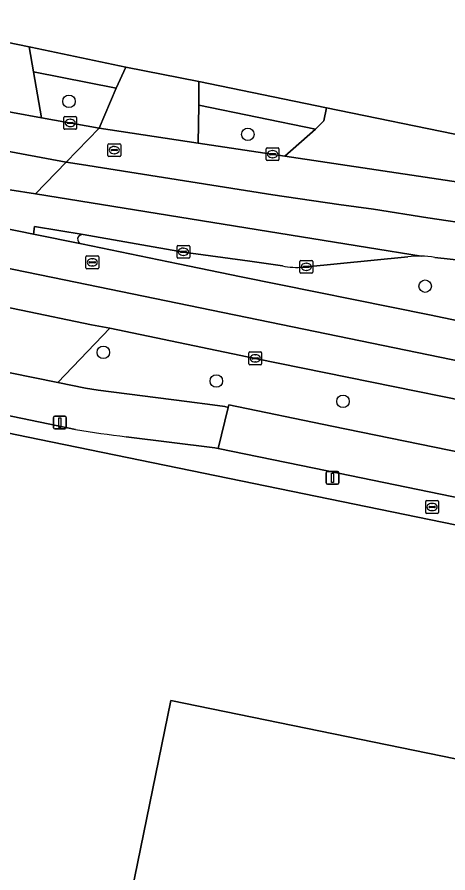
# Model space of a CAD drawing. Extents: x 157692 to 159674, y 381452 to 383291.
# Drawn here: x 158339.7 to 158373.4, y 382096.9 to 382163.9 of the extents above; entities that cross this region are included whole.
import ezdxf

# ---------------------------------------------------------------- set-up
doc = ezdxf.new("R2010")
doc.units = 0
for name, color, linetype in [('IMGEO_Berm_groen', 7, 'Continuous'), ('IMGEO_Boom', 7, 'Continuous'), ('IMGEO_Brandkraan', 7, 'Continuous'), ('IMGEO_Erf', 7, 'Continuous'), ('IMGEO_Fietspad_gesloten', 7, 'Continuous'), ('IMGEO_Fietspad_open', 7, 'Continuous'), ('IMGEO_Kolk', 7, 'Continuous'), ('IMGEO_Lichtmast', 7, 'Continuous'), ('IMGEO_Pand', 7, 'Continuous'), ('IMGEO_Rijbaan_lokaal_open', 7, 'Continuous'), ('IMGEO_Rijbaan_regionaal_gesloten', 7, 'Continuous'), ('IMGEO_Rijbaan_regionaal_open', 7, 'Continuous'), ('IMGEO_Rioolput', 7, 'Continuous'), ('IMGEO_Voetpad_open', 7, 'Continuous')]:
    doc.layers.add(name, color=color, linetype=linetype)

msp = doc.modelspace()

# ---------------------------------------------------------------- linework, layer by layer
at = {"layer": 'IMGEO_Berm_groen'}
for points in [[(158347.426, 382158.305), (158340.947, 382159.595), (158341.57, 382155.982), (158346.089, 382155.189)], [(158363.025, 382155.101), (158353.887, 382156.98), (158353.832, 382154.019), (158360.636, 382152.982)]]:
    msp.add_lwpolyline(points, close=True, dxfattribs=at)
for points in [[(158360.437, 382144.402), (158357.885, 382144.784), (158352.698, 382145.496), (158344.846, 382146.861)], [(158344.713, 382146.125), (158352.288, 382144.578), (158357.221, 382143.564), (158371.964, 382140.573), (158386.686, 382137.51), (158390.605, 382136.81), (158409.702, 382135.36)], [(158370.254, 382145.129), (158362.082, 382144.316)], [(158403.45, 382139.53), (158391.658, 382141.923), (158382.438, 382143.582), (158374.541, 382144.834), (158372.362, 382145.076)], [(158389.479, 382130.608), (158385.572, 382131.651), (158358.314, 382137.179), (158346.937, 382139.54), (158342.861, 382135.288), (158345.026, 382134.852), (158346.023, 382134.679), (158352.956, 382133.799), (158354.958, 382133.543), (158355.92, 382133.406), (158356.182, 382133.329), (158356.236, 382133.545), (158364.316, 382131.865), (158411.39, 382122.244), (158411.877, 382122.143), (158412.089, 382122.099), (158411.605, 382123.193), (158411.489, 382123.222)]]:
    msp.add_lwpolyline(points, dxfattribs=at)
for centre, radius, start, end in [((158344.811, 382146.407), 0.456, 85.60068, 156.54977), ((158344.838, 382146.553), 0.446, 175.55387, 253.7463), ((158371.131, 382137.631), 7.549, 88.64188, 96.67153), ((158371.132, 382137.861), 7.319, 80.32128, 88.60275), ((158361.558, 382150.06), 5.768, 258.79843, 275.21621)]:
    msp.add_arc(centre, radius, start, end, dxfattribs=at)
at = {"layer": 'IMGEO_Boom'}
for centre in [(158343.726, 382157.278), (158357.728, 382154.698), (158371.619, 382142.829), (158346.414, 382137.643), (158355.264, 382135.401), (158365.186, 382133.812)]:
    msp.add_circle(centre, 0.489, dxfattribs=at)
at = {"layer": 'IMGEO_Brandkraan'}
for p, q in [((158371.659, 382125.131), (158371.659, 382125.983)), ((158371.734, 382126.057), (158372.586, 382126.057)), ((158371.918, 382125.551), (158371.918, 382125.563)), ((158372.356, 382125.514), (158371.958, 382125.514)), ((158371.961, 382125.6), (158372.359, 382125.6)), ((158372.147, 382125.837), (158372.172, 382125.837)), ((158372.402, 382125.563), (158372.402, 382125.551)), ((158372.66, 382125.983), (158372.66, 382125.131)), ((158372.586, 382125.057), (158371.734, 382125.057)), ((158372.17, 382125.277), (158372.145, 382125.277))]:
    msp.add_line(p, q, dxfattribs=at)
for points in [[(158371.659, 382125.131), (158371.659, 382125.983)], [(158371.734, 382126.057), (158372.586, 382126.057)], [(158372.66, 382125.983), (158372.66, 382125.131)], [(158372.586, 382125.057), (158371.734, 382125.057)]]:
    msp.add_lwpolyline(points, dxfattribs=at)
for centre, radius, start, end in [((158371.736, 382125.981), 0.0765, 91.55205, 178.44795), ((158371.736, 382125.981), 0.0765, 91.55205, 178.44795), ((158371.958, 382125.56), 0.0403, 85.87752, 175.75265), ((158371.955, 382125.55), 0.0366, 178.93798, 274.71019), ((158372.359, 382125.557), 0.043, 264.86636, 352.45326), ((158372.363, 382125.562), 0.0386, 1.73085, 96.63898), ((158372.584, 382125.981), 0.0765, 1.55205, 88.44795), ((158372.584, 382125.981), 0.0765, 1.55205, 88.44795), ((158371.736, 382125.133), 0.0765, 181.55205, 268.44795), ((158371.736, 382125.133), 0.0765, 181.55205, 268.44795), ((158372.584, 382125.133), 0.0765, 271.55205, 358.44795), ((158372.584, 382125.133), 0.0765, 271.55205, 358.44795)]:
    msp.add_arc(centre, radius, start, end, dxfattribs=at)
for centre, major_axis, ratio, start_param, end_param in [((158372.146, 382125.557), (-0.387, 0.002), 0.722429, 4.712389, 7.853982), ((158372.171, 382125.557), (-0.39, 0.002), 0.717154, 1.570796, 4.712389)]:
    msp.add_ellipse(centre, major_axis=major_axis, ratio=ratio, start_param=start_param, end_param=end_param, dxfattribs=at)
at = {"layer": 'IMGEO_Erf'}
for points in [[(158329.552, 382163.801), (158340.615, 382161.542), (158340.738, 382161.516), (158348.172, 382159.953), (158353.898, 382158.823), (158363.885, 382156.775), (158374.834, 382154.535), (158385.72, 382152.276), (158391.139, 382151.151), (158392.597, 382150.848), (158401.504, 382149.101), (158450.952, 382138.97), (158451.002, 382139.245), (158458.092, 382137.811), (158458.013, 382137.476), (158474.845, 382134.113)], [(158482.902, 382100.939), (158451.557, 382108.262), (158420.864, 382114.543), (158420.794, 382114.557), (158413.202, 382116.111), (158407.519, 382117.274), (158341.43, 382130.834), (158335.43, 382132.061), (158334.656, 382132.219), (158219.414, 382155.844), (158206.316, 382158.502)]]:
    msp.add_lwpolyline(points, dxfattribs=at)
msp.add_lwpolyline([(158339.811, 382079.604), (158339.938, 382080.252), (158345.317, 382079.197), (158351.709, 382110.426), (158407.882, 382098.916), (158408.087, 382099.977), (158408.735, 382099.851), (158401.984, 382066.865)], close=True, dxfattribs=at)
at = {"layer": 'IMGEO_Fietspad_gesloten'}
msp.add_lwpolyline([(158425.259, 382119.357), (158412.089, 382122.099), (158411.877, 382122.143), (158411.39, 382122.244), (158364.316, 382131.865), (158356.236, 382133.545), (158356.182, 382133.329), (158355.402, 382130.125), (158363.947, 382128.382), (158413.639, 382118.174), (158421.294, 382116.601), (158452.239, 382110.244), (158494.143, 382100.466)], dxfattribs=at)
at = {"layer": 'IMGEO_Fietspad_open'}
for points in [[(158348.218, 382131.053), (158355.15, 382130.186), (158355.402, 382130.125), (158356.182, 382133.329), (158355.92, 382133.406), (158354.958, 382133.543), (158352.956, 382133.799), (158346.023, 382134.679), (158345.026, 382134.852), (158342.861, 382135.288), (158335.361, 382136.8)], [(158332.452, 382134.046), (158334.41, 382133.65), (158344.227, 382131.625)]]:
    msp.add_lwpolyline(points, dxfattribs=at)
msp.add_arc((158355.548, 382196.402), 65.759, 260.08705, 263.60049, dxfattribs=at)
at = {"layer": 'IMGEO_Kolk'}
for p, q in [((158343.322, 382155.168), (158343.322, 382156.02)), ((158343.397, 382156.094), (158344.249, 382156.094)), ((158343.581, 382155.588), (158343.581, 382155.6)), ((158344.019, 382155.551), (158343.621, 382155.551)), ((158343.624, 382155.637), (158344.022, 382155.637)), ((158343.81, 382155.874), (158343.835, 382155.874)), ((158344.065, 382155.6), (158344.065, 382155.588)), ((158344.323, 382156.02), (158344.323, 382155.168)), ((158344.249, 382155.094), (158343.397, 382155.094)), ((158343.833, 382155.314), (158343.808, 382155.314)), ((158359.169, 382152.724), (158359.169, 382153.576)), ((158359.244, 382153.65), (158360.096, 382153.65)), ((158360.17, 382153.576), (158360.17, 382152.724)), ((158359.428, 382153.144), (158359.428, 382153.156)), ((158359.866, 382153.107), (158359.468, 382153.107)), ((158359.471, 382153.193), (158359.869, 382153.193)), ((158359.68, 382152.87), (158359.655, 382152.87)), ((158359.657, 382153.43), (158359.682, 382153.43)), ((158359.912, 382153.156), (158359.912, 382153.144)), ((158360.096, 382152.65), (158359.244, 382152.65)), ((158352.186, 382145.087), (158352.186, 382145.939)), ((158352.261, 382146.013), (158353.113, 382146.013)), ((158352.445, 382145.507), (158352.445, 382145.519)), ((158352.488, 382145.556), (158352.886, 382145.556)), ((158352.674, 382145.793), (158352.699, 382145.793)), ((158352.929, 382145.519), (158352.929, 382145.507)), ((158353.187, 382145.939), (158353.187, 382145.087)), ((158353.113, 382145.013), (158352.261, 382145.013)), ((158352.883, 382145.47), (158352.485, 382145.47)), ((158352.697, 382145.233), (158352.672, 382145.233)), ((158361.885, 382144.839), (158362.737, 382144.839)), ((158361.81, 382143.913), (158361.81, 382144.765)), ((158362.069, 382144.333), (158362.069, 382144.345)), ((158362.507, 382144.296), (158362.109, 382144.296)), ((158362.112, 382144.382), (158362.51, 382144.382)), ((158362.298, 382144.619), (158362.323, 382144.619)), ((158362.553, 382144.345), (158362.553, 382144.333)), ((158362.811, 382144.765), (158362.811, 382143.913)), ((158362.737, 382143.839), (158361.885, 382143.839)), ((158362.321, 382144.059), (158362.296, 382144.059)), ((158357.813, 382136.753), (158357.813, 382137.605)), ((158357.888, 382137.679), (158358.74, 382137.679)), ((158358.814, 382137.605), (158358.814, 382136.753)), ((158358.072, 382137.173), (158358.072, 382137.185)), ((158358.51, 382137.136), (158358.112, 382137.136)), ((158358.115, 382137.222), (158358.513, 382137.222)), ((158358.324, 382136.899), (158358.299, 382136.899)), ((158358.301, 382137.459), (158358.326, 382137.459)), ((158358.556, 382137.185), (158358.556, 382137.173)), ((158358.74, 382136.679), (158357.888, 382136.679))]:
    msp.add_line(p, q, dxfattribs=at)
for points in [[(158343.322, 382155.168), (158343.322, 382156.02)], [(158343.397, 382156.094), (158344.249, 382156.094)], [(158344.323, 382156.02), (158344.323, 382155.168)], [(158344.249, 382155.094), (158343.397, 382155.094)], [(158359.169, 382152.724), (158359.169, 382153.576)], [(158359.244, 382153.65), (158360.096, 382153.65)], [(158360.17, 382153.576), (158360.17, 382152.724)], [(158360.096, 382152.65), (158359.244, 382152.65)], [(158352.186, 382145.087), (158352.186, 382145.939)], [(158352.261, 382146.013), (158353.113, 382146.013)], [(158353.187, 382145.939), (158353.187, 382145.087)], [(158353.113, 382145.013), (158352.261, 382145.013)], [(158361.885, 382144.839), (158362.737, 382144.839)], [(158361.81, 382143.913), (158361.81, 382144.765)], [(158362.811, 382144.765), (158362.811, 382143.913)], [(158362.737, 382143.839), (158361.885, 382143.839)], [(158357.813, 382136.753), (158357.813, 382137.605)], [(158357.888, 382137.679), (158358.74, 382137.679)], [(158358.814, 382137.605), (158358.814, 382136.753)], [(158358.74, 382136.679), (158357.888, 382136.679)]]:
    msp.add_lwpolyline(points, dxfattribs=at)
for centre, radius, start, end in [((158343.399, 382156.018), 0.0765, 91.55205, 178.44795), ((158343.399, 382156.018), 0.0765, 91.55205, 178.44795), ((158343.621, 382155.597), 0.0403, 85.87752, 175.75265), ((158343.618, 382155.587), 0.0366, 178.93798, 274.71019), ((158344.022, 382155.594), 0.043, 264.86636, 352.45326), ((158344.026, 382155.599), 0.0386, 1.73085, 96.63898), ((158344.247, 382156.018), 0.0765, 1.55205, 88.44795), ((158344.247, 382156.018), 0.0765, 1.55205, 88.44795), ((158343.399, 382155.17), 0.0765, 181.55205, 268.44795), ((158343.399, 382155.17), 0.0765, 181.55205, 268.44795), ((158344.247, 382155.17), 0.0765, 271.55205, 358.44795), ((158344.247, 382155.17), 0.0765, 271.55205, 358.44795), ((158359.246, 382153.574), 0.0765, 91.55205, 178.44795), ((158359.246, 382153.574), 0.0765, 91.55205, 178.44795), ((158360.094, 382153.574), 0.0765, 1.55205, 88.44795), ((158360.094, 382153.574), 0.0765, 1.55205, 88.44795), ((158359.468, 382153.153), 0.0403, 85.87752, 175.75265), ((158359.465, 382153.143), 0.0366, 178.93798, 274.71019), ((158359.869, 382153.15), 0.043, 264.86636, 352.45326), ((158359.873, 382153.155), 0.0386, 1.73085, 96.63898), ((158359.246, 382152.726), 0.0765, 181.55205, 268.44795), ((158359.246, 382152.726), 0.0765, 181.55205, 268.44795), ((158360.094, 382152.726), 0.0765, 271.55205, 358.44795), ((158360.094, 382152.726), 0.0765, 271.55205, 358.44795), ((158352.263, 382145.937), 0.0765, 91.55205, 178.44795), ((158352.263, 382145.937), 0.0765, 91.55205, 178.44795), ((158352.485, 382145.516), 0.0403, 85.87752, 175.75265), ((158352.482, 382145.506), 0.0366, 178.93798, 274.71019), ((158352.886, 382145.513), 0.043, 264.86636, 352.45326), ((158352.89, 382145.518), 0.0386, 1.73085, 96.63898), ((158353.111, 382145.937), 0.0765, 1.55205, 88.44795), ((158353.111, 382145.937), 0.0765, 1.55205, 88.44795), ((158352.263, 382145.089), 0.0765, 181.55205, 268.44795), ((158352.263, 382145.089), 0.0765, 181.55205, 268.44795), ((158353.111, 382145.089), 0.0765, 271.55205, 358.44795), ((158353.111, 382145.089), 0.0765, 271.55205, 358.44795), ((158361.887, 382144.763), 0.0765, 91.55205, 178.44795), ((158361.887, 382144.763), 0.0765, 91.55205, 178.44795), ((158362.735, 382144.763), 0.0765, 1.55205, 88.44795), ((158362.735, 382144.763), 0.0765, 1.55205, 88.44795), ((158362.109, 382144.342), 0.0403, 85.87752, 175.75265), ((158362.106, 382144.332), 0.0366, 178.93798, 274.71019), ((158362.51, 382144.339), 0.043, 264.86636, 352.45326), ((158362.514, 382144.344), 0.0386, 1.73085, 96.63898), ((158361.887, 382143.915), 0.0765, 181.55205, 268.44795), ((158361.887, 382143.915), 0.0765, 181.55205, 268.44795), ((158362.735, 382143.915), 0.0765, 271.55205, 358.44795), ((158362.735, 382143.915), 0.0765, 271.55205, 358.44795), ((158357.89, 382137.603), 0.0765, 91.55205, 178.44795), ((158357.89, 382137.603), 0.0765, 91.55205, 178.44795), ((158358.738, 382137.603), 0.0765, 1.55205, 88.44795), ((158358.738, 382137.603), 0.0765, 1.55205, 88.44795), ((158358.112, 382137.182), 0.0403, 85.87752, 175.75265), ((158358.109, 382137.172), 0.0366, 178.93798, 274.71019), ((158358.513, 382137.179), 0.043, 264.86636, 352.45326), ((158358.517, 382137.184), 0.0386, 1.73085, 96.63898), ((158357.89, 382136.755), 0.0765, 181.55205, 268.44795), ((158357.89, 382136.755), 0.0765, 181.55205, 268.44795), ((158358.738, 382136.755), 0.0765, 271.55205, 358.44795), ((158358.738, 382136.755), 0.0765, 271.55205, 358.44795)]:
    msp.add_arc(centre, radius, start, end, dxfattribs=at)
for centre, major_axis, ratio, start_param, end_param in [((158343.809, 382155.594), (-0.387, 0.002), 0.722429, 4.712389, 7.853982), ((158343.834, 382155.594), (-0.39, 0.002), 0.717154, 1.570796, 4.712389), ((158359.656, 382153.15), (-0.387, 0.002), 0.722429, 4.712389, 7.853982), ((158359.681, 382153.15), (-0.39, 0.002), 0.717154, 1.570796, 4.712389), ((158352.673, 382145.513), (-0.387, 0.002), 0.722429, 4.712389, 7.853982), ((158352.698, 382145.513), (-0.39, 0.002), 0.717154, 1.570796, 4.712389), ((158362.297, 382144.339), (-0.387, 0.002), 0.722429, 4.712389, 7.853982), ((158362.322, 382144.339), (-0.39, 0.002), 0.717154, 1.570796, 4.712389), ((158358.3, 382137.179), (-0.387, 0.002), 0.722429, 4.712389, 7.853982), ((158358.325, 382137.179), (-0.39, 0.002), 0.717154, 1.570796, 4.712389)]:
    msp.add_ellipse(centre, major_axis=major_axis, ratio=ratio, start_param=start_param, end_param=end_param, dxfattribs=at)
at = {"layer": 'IMGEO_Lichtmast'}
for p, q in [((158342.513, 382131.756), (158342.513, 382132.556)), ((158342.513, 382132.556), (158342.513, 382131.756)), ((158342.613, 382132.656), (158343.403, 382132.656)), ((158343.403, 382132.656), (158342.613, 382132.656)), ((158343.503, 382132.556), (158343.503, 382131.756)), ((158343.503, 382131.756), (158343.503, 382132.556)), ((158343.403, 382131.656), (158342.613, 382131.656)), ((158342.613, 382131.656), (158343.403, 382131.656)), ((158363.874, 382127.435), (158363.874, 382128.235)), ((158363.874, 382128.235), (158363.874, 382127.435)), ((158363.974, 382128.335), (158364.764, 382128.335)), ((158364.764, 382128.335), (158363.974, 382128.335)), ((158364.864, 382128.235), (158364.864, 382127.435)), ((158364.864, 382127.435), (158364.864, 382128.235)), ((158364.764, 382127.335), (158363.974, 382127.335)), ((158363.974, 382127.335), (158364.764, 382127.335))]:
    msp.add_line(p, q, dxfattribs=at)
for points in [[(158342.933, 382132.531), (158343.083, 382132.531), (158343.083, 382131.781), (158342.933, 382131.781), (158342.933, 382132.531)], [(158364.294, 382128.21), (158364.444, 382128.21), (158364.444, 382127.46), (158364.294, 382127.46), (158364.294, 382128.21)]]:
    msp.add_lwpolyline(points, dxfattribs=at)
for centre, start, end in [((158342.613, 382132.556), 90, 180), ((158342.613, 382132.556), 90, 180), ((158343.403, 382132.556), 0, 90), ((158343.403, 382132.556), 360, 90), ((158342.613, 382131.756), 180, 270), ((158342.613, 382131.756), 180, 270), ((158343.403, 382131.756), 270, 0), ((158343.403, 382131.756), 270, 0), ((158363.974, 382128.235), 90, 180), ((158363.974, 382128.235), 90, 180), ((158364.764, 382128.235), 0, 90), ((158364.764, 382128.235), 360, 90), ((158363.974, 382127.435), 180, 270), ((158363.974, 382127.435), 180, 270), ((158364.764, 382127.435), 270, 0), ((158364.764, 382127.435), 270, 0)]:
    msp.add_arc(centre, 0.1, start, end, dxfattribs=at)
at = {"layer": 'IMGEO_Pand'}
msp.add_lwpolyline([(158408.735, 382099.851), (158408.087, 382099.977), (158407.882, 382098.916), (158351.709, 382110.426), (158345.317, 382079.197), (158339.938, 382080.252), (158339.811, 382079.604), (158401.984, 382066.865)], close=True, dxfattribs=at)
at = {"layer": 'IMGEO_Rijbaan_lokaal_open'}
for points in [[(158340.615, 382161.542), (158329.552, 382163.801), (158328.36, 382162.202), (158325.962, 382159.007), (158334.739, 382157.23), (158341.57, 382155.982), (158340.947, 382159.595)], [(158347.426, 382158.305), (158346.089, 382155.189), (158353.832, 382154.019), (158353.887, 382156.98), (158353.898, 382158.823), (158348.172, 382159.953)], [(158374.834, 382154.535), (158363.885, 382156.775), (158363.681, 382155.751), (158363.025, 382155.101), (158360.636, 382152.982), (158375.449, 382150.768), (158374.656, 382152.742), (158374.519, 382152.971)], [(158345.487, 382139.811), (158339.99, 382140.943), (158333.614, 382142.258), (158335.361, 382136.8), (158342.861, 382135.288), (158346.937, 382139.54)]]:
    msp.add_lwpolyline(points, close=True, dxfattribs=at)
at = {"layer": 'IMGEO_Rijbaan_regionaal_gesloten'}
for points in [[(158261.524, 382166.102), (158275.322, 382163.2), (158286.197, 382161.062), (158295.36, 382159.103), (158314.777, 382155.136), (158321.46, 382153.803), (158323.945, 382153.28), (158334.226, 382151.239), (158339.086, 382150.367), (158341.105, 382150.035), (158343.515, 382152.527), (158327.525, 382155.488), (158318.888, 382157.281), (158300.095, 382161.181), (158268.722, 382167.572), (158256.931, 382169.996), (158249.098, 382171.701), (158237.46, 382174.557), (158225.893, 382177.689), (158214.463, 382180.529), (158188.034, 382186.098), (157930.794, 382238.814)], [(158188.034, 382186.098), (158214.463, 382180.529), (158225.893, 382177.689), (158237.46, 382174.557), (158249.098, 382171.701), (158256.931, 382169.996), (158268.722, 382167.572), (158300.095, 382161.181), (158318.888, 382157.281), (158327.525, 382155.488), (158343.515, 382152.527), (158346.089, 382155.189), (158341.57, 382155.982), (158334.739, 382157.23), (158325.962, 382159.007), (158312.633, 382161.717), (158257.777, 382173.009), (158249.756, 382174.73), (158244.222, 382176.102), (158241.316, 382176.823), (158237.511, 382177.767), (158222.394, 382181.778), (158216.981, 382183.063), (158188.223, 382189.088)], [(158380.686, 382149.885), (158378.992, 382150.214), (158378.563, 382150.38), (158375.449, 382150.768), (158360.636, 382152.982), (158353.832, 382154.019), (158346.089, 382155.189), (158343.515, 382152.527), (158344.701, 382152.34), (158359.702, 382149.969), (158364.851, 382149.208), (158367.573, 382148.849), (158371.817, 382148.178), (158375.703, 382147.604), (158378.325, 382147.182), (158379.439, 382147.019), (158380.951, 382146.761), (158383.343, 382146.352), (158387.42, 382145.655), (158388.681, 382145.418), (158392.408, 382144.693), (158448.183, 382133.33), (158495.454, 382123.689)], [(158380.951, 382146.761), (158379.439, 382147.019), (158378.325, 382147.182), (158375.703, 382147.604), (158371.817, 382148.178), (158367.573, 382148.849), (158364.851, 382149.208), (158359.702, 382149.969), (158344.701, 382152.34), (158343.515, 382152.527), (158341.105, 382150.035), (158367.102, 382145.855), (158371.31, 382145.178)], [(158341.105, 382150.035), (158339.086, 382150.367)], [(158371.31, 382145.178), (158367.102, 382145.855), (158341.105, 382150.035)], [(158337.281, 382147.627), (158338.533, 382147.375), (158340.949, 382146.89), (158341.03, 382147.494), (158344.846, 382146.861), (158352.698, 382145.496), (158357.885, 382144.784), (158360.437, 382144.402)], [(158372.362, 382145.076), (158374.541, 382144.834), (158382.438, 382143.582), (158391.658, 382141.923), (158403.45, 382139.53), (158494.863, 382120.858), (158495.454, 382123.689), (158448.183, 382133.33), (158392.408, 382144.693), (158388.681, 382145.418), (158387.42, 382145.655), (158383.343, 382146.352), (158380.951, 382146.761)], [(158362.082, 382144.316), (158370.254, 382145.129)]]:
    msp.add_lwpolyline(points, dxfattribs=at)
for points in [[(158357.221, 382143.564), (158352.288, 382144.578), (158344.713, 382146.125), (158340.949, 382146.89), (158338.533, 382147.375), (158336.056, 382144.815), (158342.459, 382143.505), (158399.506, 382131.779), (158492.993, 382112.71), (158493.673, 382115.792), (158432.909, 382128.16), (158418.987, 382131.007), (158391.171, 382136.694), (158390.605, 382136.81), (158386.686, 382137.51), (158371.964, 382140.573)], [(158342.459, 382143.505), (158336.056, 382144.815), (158333.614, 382142.258), (158339.99, 382140.943), (158345.487, 382139.811), (158346.937, 382139.54), (158358.314, 382137.179), (158385.572, 382131.651), (158389.479, 382130.608), (158492.324, 382109.681), (158492.993, 382112.71), (158399.506, 382131.779)]]:
    msp.add_lwpolyline(points, close=True, dxfattribs=at)
for centre, radius, start, end in [((158371.131, 382137.631), 7.549, 88.64188, 96.67153), ((158371.132, 382137.861), 7.319, 80.32128, 88.60275), ((158361.558, 382150.06), 5.768, 258.79843, 275.21621)]:
    msp.add_arc(centre, radius, start, end, dxfattribs=at)
at = {"layer": 'IMGEO_Rijbaan_regionaal_open'}
for points in [[(158344.846, 382146.861), (158341.03, 382147.494), (158340.949, 382146.89)], [(158340.949, 382146.89), (158344.713, 382146.125)]]:
    msp.add_lwpolyline(points, dxfattribs=at)
for centre, radius, start, end in [((158344.811, 382146.407), 0.456, 85.60068, 156.54977), ((158344.838, 382146.553), 0.446, 175.55387, 253.7463)]:
    msp.add_arc(centre, radius, start, end, dxfattribs=at)
at = {"layer": 'IMGEO_Rioolput'}
for p, q in [((158346.777, 382153.039), (158346.777, 382153.891)), ((158346.852, 382153.965), (158347.704, 382153.965)), ((158347.265, 382153.745), (158347.29, 382153.745)), ((158347.778, 382153.891), (158347.778, 382153.039)), ((158347.704, 382152.965), (158346.852, 382152.965)), ((158347.036, 382153.459), (158347.036, 382153.471)), ((158347.474, 382153.422), (158347.076, 382153.422)), ((158347.079, 382153.508), (158347.477, 382153.508)), ((158347.288, 382153.185), (158347.263, 382153.185)), ((158347.52, 382153.471), (158347.52, 382153.459)), ((158345.053, 382144.26), (158345.053, 382145.112)), ((158345.128, 382145.186), (158345.98, 382145.186)), ((158345.541, 382144.966), (158345.566, 382144.966)), ((158346.054, 382145.112), (158346.054, 382144.26)), ((158345.98, 382144.186), (158345.128, 382144.186)), ((158345.312, 382144.68), (158345.312, 382144.692)), ((158345.75, 382144.643), (158345.352, 382144.643)), ((158345.355, 382144.729), (158345.753, 382144.729)), ((158345.564, 382144.406), (158345.539, 382144.406)), ((158345.796, 382144.692), (158345.796, 382144.68))]:
    msp.add_line(p, q, dxfattribs=at)
for points in [[(158346.777, 382153.039), (158346.777, 382153.891)], [(158346.852, 382153.965), (158347.704, 382153.965)], [(158347.778, 382153.891), (158347.778, 382153.039)], [(158347.704, 382152.965), (158346.852, 382152.965)], [(158345.053, 382144.26), (158345.053, 382145.112)], [(158345.128, 382145.186), (158345.98, 382145.186)], [(158346.054, 382145.112), (158346.054, 382144.26)], [(158345.98, 382144.186), (158345.128, 382144.186)]]:
    msp.add_lwpolyline(points, dxfattribs=at)
for centre, radius, start, end in [((158346.854, 382153.889), 0.0765, 91.55205, 178.44795), ((158346.854, 382153.889), 0.0765, 91.55205, 178.44795), ((158347.702, 382153.889), 0.0765, 1.55205, 88.44795), ((158347.702, 382153.889), 0.0765, 1.55205, 88.44795), ((158346.854, 382153.041), 0.0765, 181.55205, 268.44795), ((158346.854, 382153.041), 0.0765, 181.55205, 268.44795), ((158347.076, 382153.468), 0.0403, 85.87752, 175.75265), ((158347.073, 382153.458), 0.0366, 178.93798, 274.71019), ((158347.477, 382153.465), 0.043, 264.86636, 352.45326), ((158347.481, 382153.47), 0.0386, 1.73085, 96.63898), ((158347.702, 382153.041), 0.0765, 271.55205, 358.44795), ((158347.702, 382153.041), 0.0765, 271.55205, 358.44795), ((158345.13, 382145.11), 0.0765, 91.55205, 178.44795), ((158345.13, 382145.11), 0.0765, 91.55205, 178.44795), ((158345.978, 382145.11), 0.0765, 1.55205, 88.44795), ((158345.978, 382145.11), 0.0765, 1.55205, 88.44795), ((158345.13, 382144.262), 0.0765, 181.55205, 268.44795), ((158345.13, 382144.262), 0.0765, 181.55205, 268.44795), ((158345.352, 382144.689), 0.0403, 85.87752, 175.75265), ((158345.349, 382144.679), 0.0366, 178.93798, 274.71019), ((158345.753, 382144.686), 0.043, 264.86636, 352.45326), ((158345.757, 382144.691), 0.0386, 1.73085, 96.63898), ((158345.978, 382144.262), 0.0765, 271.55205, 358.44795), ((158345.978, 382144.262), 0.0765, 271.55205, 358.44795)]:
    msp.add_arc(centre, radius, start, end, dxfattribs=at)
for centre, major_axis, ratio, start_param, end_param in [((158347.264, 382153.465), (-0.387, 0.002), 0.722429, 4.712389, 7.853982), ((158347.289, 382153.465), (-0.39, 0.002), 0.717154, 1.570796, 4.712389), ((158345.54, 382144.686), (-0.387, 0.002), 0.722429, 4.712389, 7.853982), ((158345.565, 382144.686), (-0.39, 0.002), 0.717154, 1.570796, 4.712389)]:
    msp.add_ellipse(centre, major_axis=major_axis, ratio=ratio, start_param=start_param, end_param=end_param, dxfattribs=at)
at = {"layer": 'IMGEO_Voetpad_open'}
for points in [[(158232.397, 382154.551), (158222.611, 382157.3), (158201.188, 382161.648), (158200.819, 382159.771), (158201.692, 382159.577), (158201.667, 382159.445), (158205.717, 382158.623), (158206.19, 382158.527), (158206.316, 382158.502), (158219.414, 382155.844), (158334.656, 382132.219), (158335.43, 382132.061), (158341.43, 382130.834), (158407.519, 382117.274), (158413.202, 382116.111), (158413.639, 382118.174), (158363.947, 382128.382), (158355.402, 382130.125), (158355.15, 382130.186), (158348.218, 382131.053)], [(158344.227, 382131.625), (158334.41, 382133.65), (158332.452, 382134.046)]]:
    msp.add_lwpolyline(points, dxfattribs=at)
for points in [[(158347.426, 382158.305), (158348.172, 382159.953), (158340.738, 382161.516), (158340.615, 382161.542), (158340.947, 382159.595)], [(158353.898, 382158.823), (158353.887, 382156.98), (158363.025, 382155.101), (158363.681, 382155.751), (158363.885, 382156.775)]]:
    msp.add_lwpolyline(points, close=True, dxfattribs=at)
msp.add_arc((158355.548, 382196.402), 65.759, 260.08705, 263.60049, dxfattribs=at)

doc.saveas('drawing.dxf')
